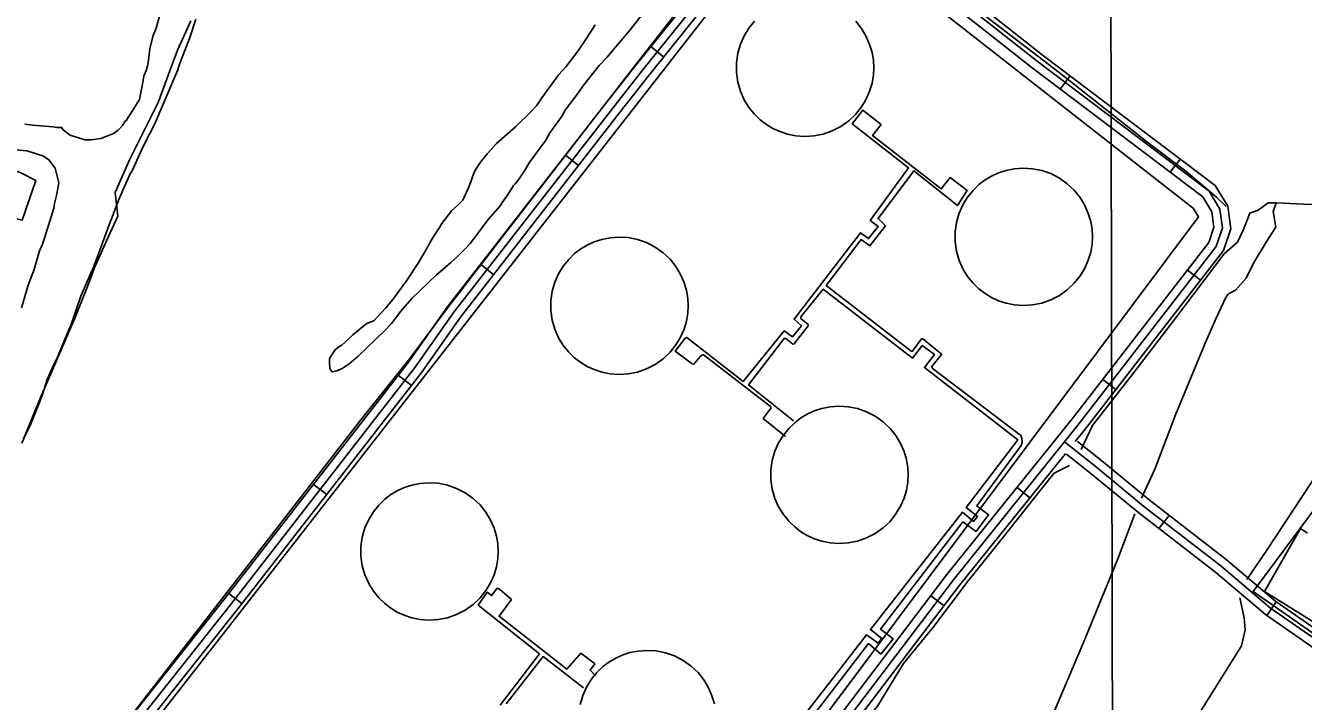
# Model space of a CAD drawing. Extents: x 3329332 to 3367211, y 631066 to 656469.
# Drawn here: x 3347258 to 3349570, y 646618 to 647841 of the extents above; entities that cross this region are included whole.
import ezdxf

# ---------------------------------------------------------------- set-up
doc = ezdxf.new("R2010")
doc.units = 0
for name, color, linetype in [('V-DOMW-TANK', 7, 'Continuous'), ('V-GRID-MAJR', 7, 'Continuous'), ('V-ROAD-CNTR', 7, 'Continuous'), ('V-SITE-OTLN', 7, 'Continuous'), ('V-SITE-VEGE', 7, 'Continuous'), ('V-TOPO-SHOR', 7, 'Continuous'), ('V-UTIL-LINE', 7, 'Continuous')]:
    doc.layers.add(name, color=color, linetype=linetype)

msp = doc.modelspace()

# ---------------------------------------------------------------- linework, layer by layer
at = {"layer": 'V-DOMW-TANK'}
for points in [[(3348760.2, 647849), (3348770.8, 647835.8), (3348779.2, 647821.7), (3348785.5, 647807.2), (3348789.8, 647792.6), (3348792.2, 647778.5), (3348792.9, 647764.9), (3348792.2, 647751.3), (3348789.8, 647737.2), (3348785.5, 647722.6), (3348779.2, 647708.1), (3348770.8, 647694), (3348760.2, 647680.8), (3348747.6, 647668.9), (3348733.3, 647658.7), (3348717.7, 647650.7), (3348701.3, 647644.9), (3348684.5, 647641.6), (3348667.9, 647640.6), (3348651.9, 647641.7), (3348636.8, 647644.7), (3348622.9, 647649.3), (3348610.3, 647655.1), (3348598.8, 647662), (3348587.6, 647670.5), (3348576.9, 647680.9), (3348567.1, 647693.1), (3348558.6, 647706.9), (3348551.8, 647722.3), (3348547, 647738.8), (3348544.6, 647756.1), (3348544.6, 647773.7), (3348547, 647791), (3348551.8, 647807.5), (3348558.6, 647822.9), (3348567.1, 647836.7), (3348576.9, 647848.9)], [(3348261.7, 646612.1), (3348266.5, 646628.6), (3348273.3, 646644), (3348281.8, 646657.8), (3348291.6, 646670), (3348302.3, 646680.4), (3348313.5, 646688.9), (3348325, 646695.8), (3348337.6, 646701.6), (3348351.5, 646706.2), (3348366.6, 646709.2), (3348382.6, 646710.3), (3348399.2, 646709.3), (3348416, 646706), (3348432.4, 646700.2), (3348448, 646692.2), (3348462.3, 646682), (3348474.9, 646670.1), (3348485.5, 646656.9), (3348493.9, 646642.8), (3348500.2, 646628.3), (3348504.5, 646613.7)]]:
    msp.add_lwpolyline(points, dxfattribs=at)
for points in [[(3349188.5, 647458.9), (3349187.8, 647445.4), (3349185.4, 647431.2), (3349181.1, 647416.7), (3349174.8, 647402.1), (3349166.3, 647388), (3349155.7, 647374.8), (3349143.1, 647362.9), (3349128.9, 647352.7), (3349113.3, 647344.7), (3349096.8, 647338.9), (3349080.1, 647335.6), (3349063.5, 647334.6), (3349047.4, 647335.7), (3349032.4, 647338.7), (3349018.5, 647343.3), (3349005.9, 647349.1), (3348994.4, 647356), (3348983.2, 647364.6), (3348972.5, 647374.9), (3348962.7, 647387.1), (3348954.2, 647400.9), (3348947.4, 647416.3), (3348942.6, 647432.8), (3348940.1, 647450.1), (3348940.1, 647467.7), (3348942.6, 647485), (3348947.4, 647501.5), (3348954.2, 647516.9), (3348962.7, 647530.8), (3348972.5, 647542.9), (3348983.2, 647553.3), (3348994.4, 647561.8), (3349005.9, 647568.7), (3349018.5, 647574.6), (3349032.4, 647579.1), (3349047.4, 647582.1), (3349063.5, 647583.3), (3349080.1, 647582.2), (3349096.8, 647578.9), (3349113.3, 647573.2), (3349128.9, 647565.1), (3349143.1, 647555), (3349155.7, 647543.1), (3349166.3, 647529.8), (3349174.8, 647515.7), (3349181.1, 647501.2), (3349185.4, 647486.7), (3349187.8, 647472.5)], [(3348457.1, 647334.1), (3348456.3, 647320.5), (3348453.9, 647306.4), (3348449.7, 647291.8), (3348443.3, 647277.3), (3348434.9, 647263.2), (3348424.3, 647250), (3348411.7, 647238.1), (3348397.4, 647227.9), (3348381.8, 647219.9), (3348365.4, 647214.1), (3348348.6, 647210.8), (3348332, 647209.8), (3348316, 647210.9), (3348300.9, 647213.9), (3348287, 647218.5), (3348274.4, 647224.3), (3348263, 647231.2), (3348251.7, 647239.8), (3348241, 647250.1), (3348231.2, 647262.3), (3348222.7, 647276.1), (3348215.9, 647291.5), (3348211.2, 647308), (3348208.7, 647325.3), (3348208.7, 647342.9), (3348211.2, 647360.2), (3348215.9, 647376.7), (3348222.7, 647392.1), (3348231.2, 647405.9), (3348241, 647418.1), (3348251.7, 647428.5), (3348263, 647437), (3348274.4, 647443.9), (3348287, 647449.7), (3348300.9, 647454.3), (3348316, 647457.3), (3348332, 647458.4), (3348348.6, 647457.4), (3348365.4, 647454.1), (3348381.8, 647448.3), (3348397.4, 647440.3), (3348411.7, 647430.1), (3348424.3, 647418.2), (3348434.9, 647405), (3348443.3, 647390.9), (3348449.7, 647376.4), (3348453.9, 647361.8), (3348456.3, 647347.7)], [(3348855.2, 647028.1), (3348854.4, 647014.5), (3348852, 647000.3), (3348847.8, 646985.8), (3348841.5, 646971.3), (3348833, 646957.2), (3348822.4, 646943.9), (3348809.8, 646932), (3348795.5, 646921.9), (3348779.9, 646913.8), (3348763.5, 646908.1), (3348746.7, 646904.8), (3348730.1, 646903.7), (3348714.1, 646904.9), (3348699, 646907.9), (3348685.1, 646912.5), (3348672.6, 646918.3), (3348661.1, 646925.2), (3348649.9, 646933.7), (3348639.2, 646944.1), (3348629.4, 646956.2), (3348620.8, 646970.1), (3348614, 646985.5), (3348609.3, 647002), (3348606.8, 647019.3), (3348606.8, 647036.9), (3348609.3, 647054.2), (3348614, 647070.7), (3348620.8, 647086.1), (3348629.4, 647099.9), (3348639.2, 647112.1), (3348649.9, 647122.4), (3348661.1, 647131), (3348672.6, 647137.9), (3348685.1, 647143.7), (3348699, 647148.3), (3348714.1, 647151.3), (3348730.1, 647152.4), (3348746.7, 647151.4), (3348763.5, 647148.1), (3348779.9, 647142.3), (3348795.5, 647134.3), (3348809.8, 647124.1), (3348822.4, 647112.2), (3348833, 647099), (3348841.5, 647084.9), (3348847.8, 647070.3), (3348852, 647055.8), (3348854.4, 647041.6)], [(3348113.3, 646889.4), (3348112.6, 646875.9), (3348110.2, 646861.7), (3348105.9, 646847.2), (3348099.6, 646832.6), (3348091.1, 646818.5), (3348080.5, 646805.3), (3348068, 646793.4), (3348053.7, 646783.2), (3348038.1, 646775.2), (3348021.6, 646769.4), (3348004.9, 646766.1), (3347988.3, 646765.1), (3347972.3, 646766.2), (3347957.2, 646769.2), (3347943.3, 646773.8), (3347930.7, 646779.6), (3347919.2, 646786.5), (3347908, 646795.1), (3347897.3, 646805.4), (3347887.5, 646817.6), (3347879, 646831.4), (3347872.2, 646846.8), (3347867.4, 646863.3), (3347865, 646880.6), (3347865, 646898.2), (3347867.4, 646915.5), (3347872.2, 646932), (3347879, 646947.4), (3347887.5, 646961.3), (3347897.3, 646973.4), (3347908, 646983.8), (3347919.2, 646992.3), (3347930.7, 646999.2), (3347943.3, 647005), (3347957.2, 647009.6), (3347972.3, 647012.6), (3347988.3, 647013.8), (3348004.9, 647012.7), (3348021.6, 647009.4), (3348038.1, 647003.6), (3348053.7, 646995.6), (3348068, 646985.5), (3348080.5, 646973.5), (3348091.1, 646960.3), (3348099.6, 646946.2), (3348105.9, 646931.7), (3348110.2, 646917.2), (3348112.6, 646903)]]:
    msp.add_lwpolyline(points, close=True, dxfattribs=at)
at = {"layer": 'V-GRID-MAJR'}
msp.add_spline([(3349243.3, 636477.9), (3349231.8, 642535.7), (3349220.4, 648597.1), (3349208.9, 654658.4), (3349208.9, 654661.9)], degree=3, dxfattribs=at)
at = {"layer": 'V-ROAD-CNTR'}
for p, q in [((3348389.6, 647803.1), (3348413, 647784.3)), ((3349148.1, 647750.3), (3349130, 647726.3)), ((3348234.9, 647606.4), (3348258.6, 647588)), ((3349347.5, 647599.6), (3349329.4, 647575.6)), ((3348081.4, 647409.1), (3348105.1, 647390.6)), ((3349384, 647380.2), (3349360.3, 647398.6)), ((3347932.8, 647208.1), (3347956.5, 647189.7)), ((3349230.9, 647182.6), (3349207.2, 647200.9)), ((3347779.4, 647010.7), (3347803.1, 646992.3)), ((3349075.5, 646986.5), (3349052.1, 647005.3)), ((3349309, 646930.9), (3349327.4, 646954.6)), ((3347626, 646813.3), (3347649.7, 646794.9)), ((3348920.1, 646791.1), (3348896.2, 646809.3)), ((3349504.1, 646773.5), (3349521.2, 646798.1))]:
    msp.add_line(p, q, dxfattribs=at)
for points in [[(3348707.6, 648096.4), (3349097.6, 647788.4), (3349410.9, 647551.7), (3349433.6, 647514.2), (3349439.2, 647473.5), (3349425.6, 647434), (3349173.7, 647108.6), (3349157.2, 647088.1)], [(3348699.8, 648083.5), (3349088.4, 647776.5), (3349399.5, 647541.5), (3349419.1, 647509), (3349423.8, 647475), (3349412.3, 647441.3), (3349161.9, 647117.9), (3348937.1, 646838.3), (3348751.8, 646594.2), (3348594.4, 646394.7), (3348442.9, 646204.5), (3348240.8, 645941.3), (3348159.4, 645837.5), (3348124, 645794.7)], [(3348691.9, 648070.6), (3349079.3, 647764.6), (3349388.2, 647531.3), (3349404.7, 647503.9), (3349408.5, 647476.5), (3349398.9, 647448.5), (3349150.1, 647127.2), (3348925.3, 646847.5), (3348739.9, 646603.4), (3348582.6, 646404), (3348431.1, 646213.7), (3348228.9, 645950.5), (3348152.7, 645853.3)], [(3347948.4, 645883.3), (3347799.9, 645991.2), (3347583.1, 646155.7), (3347468, 646244), (3347372, 646325.6), (3347351.2, 646346.1), (3347331.1, 646382.7), (3347329.2, 646420.6), (3347345.1, 646459.1), (3347618.9, 646804.1), (3347951.1, 647231.7), (3348021, 647331.4), (3348308.8, 647701.3), (3348362.7, 647769.6), (3348463.5, 647894.9)], [(3348774.4, 645336.9), (3348736.7, 645375.5), (3348692.9, 645416.3), (3348640.3, 645440.7), (3348573.2, 645483.2), (3348460.3, 645542.1), (3348215.7, 645738.4), (3348118.5, 645798.1), (3348057.1, 645835.2), (3347995.4, 645867.7), (3347808.9, 646003.2), (3347592.2, 646167.7), (3347477.5, 646255.6), (3347382.2, 646336.7), (3347363.3, 646355.3), (3347345.9, 646386.9), (3347344.4, 646418), (3347358.2, 646451.5), (3347630.7, 646794.9), (3347963.2, 647222.8), (3348033.1, 647322.5), (3348320.6, 647692), (3348374.4, 647760.2), (3348475.2, 647885.5)], [(3348119.1, 645815.3), (3348064.5, 645848.3), (3348003.4, 645880.4), (3347817.8, 646015.3), (3347601.3, 646179.6), (3347486.9, 646267.3), (3347392.3, 646347.8), (3347375.4, 646364.4), (3347360.7, 646391.1), (3347359.5, 646415.3), (3347371.3, 646443.8), (3347642.5, 646785.6), (3347975.2, 647213.9), (3348045.2, 647313.6), (3348332.4, 647682.8), (3348386.1, 647750.9), (3348486.9, 647876.2)], [(3349709, 646582.2), (3349709.6, 646618.1), (3349690.6, 646660.5), (3349679.8, 646669.6), (3349511, 646786.9), (3349421.2, 646863.1), (3349281.7, 646971), (3349195.9, 647041.7), (3349137.8, 647087.9)], [(3349724.6, 646618.3), (3349724.6, 646621.2), (3349702.9, 646669.8), (3349688.9, 646681.5), (3349520.2, 646798.8), (3349430.7, 646874.7), (3349291.1, 646982.7), (3349205.3, 647053.3), (3349161.5, 647088.2)], [(3349136.1, 647061.9), (3348948.9, 646829), (3348763.6, 646585), (3348652, 646443.5)], [(3349139.8, 647066.5), (3349136.7, 647062.7)], [(3349694.1, 646589.2), (3349697.4, 646604.1), (3349678.3, 646651.2), (3349670.6, 646657.6), (3349501.9, 646775), (3349411.8, 646851.4), (3349272.3, 646959.3), (3349186.5, 647030), (3349141.7, 647065.7)]]:
    msp.add_lwpolyline(points, dxfattribs=at)
at = {"layer": 'V-SITE-OTLN'}
for points in [[(3349704.8, 644526.5), (3349555.3, 644318.8), (3348877.5, 644783.3), (3348501.3, 645063.4), (3348672.5, 645295.1), (3348663.9, 645328.8), (3348637.1, 645365.8), (3348053.2, 645798.4), (3348030, 645871.8), (3347365.1, 646381.8), (3347356.3, 646400.3), (3347362.6, 646415.4), (3348646.5, 648060.7)], [(3348664.9, 648063.5), (3349371.7, 647510.1), (3349380.6, 647494.8), (3348590.2, 646438.5), (3348596.3, 646435.3), (3349236.9, 645931.8), (3349279, 645897.6), (3349765.2, 646596.4)], [(3349756.5, 646623.9), (3349479.4, 646817.1), (3349641.2, 647033.8)], [(3349593.8, 646758.1), (3349500.2, 646817.2), (3349564.8, 646930.8), (3349577.5, 646922.6)]]:
    msp.add_lwpolyline(points, dxfattribs=at)
msp.add_lwpolyline([(3347112.4, 647389.3), (3346984.5, 647428.9), (3346852.3, 647464.7), (3346877.7, 647536), (3346936.2, 647669.5), (3346993.9, 647675.6), (3347130.2, 647623.7), (3347249.4, 647574.4), (3347276.6, 647561), (3347251.9, 647488.9), (3347223, 647496.1), (3347180.6, 647366.7)], close=True, dxfattribs=at)
at = {"layer": 'V-SITE-VEGE'}
for points in [[(3347257, 647663), (3347270.5, 647660.8), (3347307.8, 647658.1), (3347315, 647656.9), (3347323.3, 647656.8), (3347326.4, 647652.6), (3347338.7, 647643.1), (3347365.5, 647634.3), (3347376.9, 647634.2), (3347394.6, 647637), (3347408.1, 647642), (3347417.5, 647646), (3347425.9, 647652.1), (3347433.3, 647660.2), (3347438.6, 647668.4), (3347440.7, 647669.5), (3347441.8, 647672.5), (3347450.3, 647684.9), (3347464.1, 647707.5), (3347466.4, 647716.8), (3347469.8, 647735.4), (3347472.1, 647749.8), (3347477.5, 647763.2), (3347477.5, 647765.3), (3347478.6, 647767.4), (3347480.8, 647778.8), (3347483.2, 647799.5), (3347488.8, 647823.2), (3347494.2, 647836.6), (3347501.9, 647862.4)], [(3347566, 647853.1), (3347555.1, 647818), (3347536.7, 647771.6), (3347533.4, 647761.3), (3347524.8, 647739.7), (3347491.4, 647662.4), (3347482.9, 647646), (3347470, 647620.2), (3347457.1, 647591.4), (3347449.6, 647576), (3347447.5, 647572.9), (3347442.1, 647560.5), (3347428.1, 647529.6), (3347407.6, 647476), (3347381.5, 647404.9), (3347374, 647387.4), (3347357.9, 647351.3), (3347341.5, 647301.8), (3347315.6, 647240), (3347308.2, 647225.6), (3347297.4, 647200.9), (3347287.6, 647169.9), (3347270.3, 647126.6), (3347268.1, 647121.5), (3347255.2, 647094.7)], [(3348374.1, 647861), (3348351.9, 647833.3), (3348319.1, 647794.4), (3348310.6, 647784.2), (3348295.9, 647768.9), (3348291.6, 647763.8), (3348268.4, 647734.1), (3348255.6, 647715.6), (3348234.4, 647687.9), (3348229.1, 647677.6), (3348206.8, 647646.9), (3348199.3, 647633.5), (3348182.4, 647611), (3348169.6, 647592.5), (3348162.2, 647580.2), (3348151.6, 647563.8), (3348144.2, 647554.5), (3348141, 647551.5), (3348130.3, 647534), (3348120.8, 647520.7), (3348117.6, 647515.6), (3348095.4, 647490), (3348072.1, 647459.2), (3348062.6, 647446.9), (3348053.1, 647436.7), (3348039.4, 647422.4), (3348027.8, 647412.2), (3348013.1, 647400), (3348001.5, 647389.8), (3347957.3, 647347), (3347937.2, 647324.5), (3347920.3, 647301.9), (3347907.6, 647288.6), (3347860.2, 647242.7), (3347843.4, 647228.5), (3347838.1, 647225.4), (3347830.8, 647220.4), (3347821.4, 647216.4), (3347813.1, 647214.4), (3347809, 647220.7), (3347808.2, 647233.2), (3347808.3, 647238.4), (3347811.5, 647244.5), (3347818.9, 647254.8), (3347825.2, 647259.9), (3347830.4, 647262.9), (3347836.7, 647268), (3347850.4, 647281.3), (3347859.9, 647289.4), (3347873.6, 647300.6)], [(3347873.6, 647300.6), (3347879.8, 647303.6), (3347888.2, 647306.6), (3347910.3, 647330.1), (3347923, 647345.4), (3347941, 647370), (3347947.4, 647379.3), (3347968.7, 647411.1), (3347978.3, 647427.5), (3347994.3, 647456.3), (3348007, 647475.8), (3348011.3, 647483), (3348029.3, 647506.6), (3348039.8, 647515.8), (3348049.3, 647524.9), (3348059, 647546.6), (3348064.4, 647560), (3348067.6, 647569.2), (3348071.9, 647579.5), (3348081.5, 647593.9), (3348093.2, 647609.3), (3348110.1, 647627.7), (3348144.8, 647658.2), (3348172.2, 647684.8), (3348182.7, 647696), (3348192.3, 647710.4), (3348223, 647752.4), (3348235.7, 647766.7), (3348248.4, 647783.1), (3348259, 647797.5), (3348273.9, 647819), (3348288.8, 647842.6)], [(3347318.6, 647556.3), (3347311.8, 647583.3), (3347299.6, 647599.1), (3347289.3, 647605.5), (3347260.4, 647614.2), (3347240.7, 647616.6)], [(3347250.7, 647330.2), (3347262.8, 647371.5), (3347269.3, 647389), (3347272.5, 647396.2), (3347276.9, 647410.7), (3347283.5, 647433.4), (3347288.8, 647445.8), (3347293.2, 647458.1), (3347296.5, 647470.5), (3347301.9, 647487), (3347309.6, 647510.8), (3347310.7, 647519.1), (3347314.1, 647533.5), (3347318.6, 647556.3)]]:
    msp.add_lwpolyline(points, dxfattribs=at)
at = {"layer": 'V-TOPO-SHOR'}
for points in [[(3348627.5, 648111.5), (3348639.8, 648122.8), (3348703.6, 648084.2), (3348802.5, 648006.7), (3348963.7, 647882.4), (3349128.1, 647756.1), (3349289.3, 647629.2), (3349357.3, 647577.7), (3349413.3, 647530.9), (3349430.3, 647513.5)], [(3347478.6, 646227.3), (3347444, 646252.8), (3347373.4, 646306.8), (3347332.6, 646342.5), (3347317.7, 646368.9), (3347311.2, 646401.5), (3347317.9, 646421.2), (3347365.4, 646482.3), (3347456.6, 646601.3), (3347640.1, 646837.5), (3347729.9, 646953.3), (3347864.7, 647127.8), (3347951.8, 647236.1), (3348022.2, 647331.2), (3348264.4, 647644.9), (3348360.7, 647768.3), (3348525.3, 647979.3), (3348611.9, 648091.4)], [(3349277.4, 646985.7), (3349301.2, 647038.2), (3349339.1, 647136.4), (3349391.5, 647263.1), (3349412, 647310.6), (3349430.5, 647350.5), (3349435, 647355.5), (3349447.2, 647362.3), (3349466.7, 647384.3), (3349479.9, 647410.9), (3349502.8, 647449.4), (3349520.5, 647476.5), (3349515.8, 647504.7), (3349521.2, 647520.5), (3349570.8, 647517.8), (3349720.6, 647514.2), (3349839.8, 647511.6), (3349907.4, 647511.8), (3349927.7, 647507.7), (3349941.3, 647503.4), (3350064.5, 647713.1), (3350082.9, 647743.8), (3350157.5, 647868.4)], [(3347251.5, 647085.3), (3347286, 647169), (3347347.6, 647311.8), (3347370.5, 647368.8), (3347382.1, 647401.4), (3347404.9, 647451.5), (3347425.1, 647496.1), (3347420.4, 647538.9), (3347446.8, 647599.4), (3347497.9, 647701.8), (3347519.5, 647759.5), (3347532.9, 647796.6), (3347557, 647849.8)], [(3349168.3, 647073.9), (3349188.7, 647117.6), (3349259.6, 647208.2), (3349339.1, 647311.5), (3349427, 647428.1), (3349450.9, 647449.4), (3349462.1, 647472.2), (3349473.4, 647501.9), (3349488.2, 647507.4), (3349506.3, 647520.5), (3349521.2, 647520.5)], [(3349467.9, 646838.9), (3349504.4, 646891.9), (3349585.5, 647015.6), (3349628.5, 647074.2), (3349645.2, 647086), (3349670.8, 647093.3), (3349691.4, 647100.6), (3349703, 647108), (3349719.4, 647138.4), (3349758.8, 647211.1), (3349831.5, 647332.3), (3349885.2, 647421.4), (3349941.3, 647503.4), (3350004.6, 647471.1), (3350043.8, 647451.4)], [(3348667.2, 646439.9), (3348682.4, 646469.6), (3348709.1, 646508.7), (3348767.7, 646583), (3348781.2, 646586.6), (3348799.4, 646609.3), (3348846.5, 646686.3), (3348901.1, 646753), (3348961.7, 646833.6), (3349025.4, 646913), (3349096.4, 647003), (3349119.1, 647031.3), (3349146.8, 647044.9)], [(3348789.6, 646299.8), (3348792.2, 646305.5), (3348839.4, 646265.2), (3348892.4, 646228), (3348897.5, 646228.6), (3348900.7, 646232.3), (3348933.3, 646274.5), (3348949.3, 646281.3), (3348974.9, 646289.2), (3348994.1, 646290.1), (3349005.3, 646314.8), (3349038.5, 646395.3), (3349082.4, 646512.5), (3349126.8, 646616.4), (3349172.5, 646724.7), (3349234.8, 646876.1), (3349265.5, 646957.2)], [(3349174.3, 646258.3), (3349205.4, 646291), (3349217.8, 646307.3), (3349232.5, 646351.1), (3349270.6, 646420), (3349337.9, 646525.4), (3349458.3, 646718.6), (3349465.2, 646747.8), (3349463, 646769.5), (3349455.2, 646805.3)]]:
    msp.add_lwpolyline(points, dxfattribs=at)
at = {"layer": 'V-UTIL-LINE'}
for points in [[(3348633.3, 647097.6), (3348592.9, 647129.9), (3348607.2, 647149.2), (3348606.1, 647151.7), (3348484.4, 647245.7), (3348479.4, 647242.8), (3348467.6, 647228.3), (3348464.6, 647229), (3348433.8, 647252), (3348451.9, 647275.5), (3348454.4, 647276.7), (3348556.8, 647197), (3348630.8, 647288.5), (3348645.9, 647277.9), (3348662.1, 647297.8), (3348648.8, 647309.6), (3348769, 647466.2), (3348783.5, 647455.6), (3348800.9, 647477.3), (3348786.5, 647488.5), (3348855.7, 647583.8), (3348753.9, 647663.5), (3348773.2, 647688.2), (3348806.3, 647662), (3348790.8, 647642.2), (3348914.9, 647545.7), (3348931, 647566.1), (3348961.8, 647542.5), (3348944.3, 647515.3), (3348865.4, 647578.2), (3348800.6, 647492), (3348814.4, 647478.9), (3348785.7, 647442.8), (3348770.1, 647454), (3348706.5, 647370.9), (3348860.8, 647251.9), (3348862.6, 647251.3), (3348879.4, 647274.2), (3348881.9, 647274.2), (3348914.4, 647247.4), (3348915.6, 647245.6), (3348898.1, 647223.9), (3348898.7, 647221.4), (3349059, 647099.3), (3349060.8, 647093.8), (3349061.3, 647087.1), (3349059.9, 647081), (3348979.5, 646971.9), (3349000.6, 646955.7), (3348978.2, 646925.6), (3348954.1, 646943), (3348805.2, 646749), (3348828.1, 646731), (3348806.3, 646703.9), (3348805.1, 646703.9), (3348783.4, 646722.5), (3348709.9, 646626.7), (3348563, 646436.9)], [(3348547.1, 646438.4), (3348718.4, 646658.9), (3348780, 646738.4), (3348801.1, 646723.5), (3348807.4, 646731.9), (3348786.9, 646748.1), (3348953.7, 646960.7), (3348973.6, 646943.9), (3348980.4, 646952.4), (3348960, 646969.2), (3349053.4, 647091.5), (3348884.7, 647222.3), (3348902.8, 647245.8), (3348880.5, 647262), (3348863, 647239.1), (3348701.5, 647364.2), (3348661.1, 647314.3), (3348661.1, 647311.2), (3348674.3, 647300), (3348674.3, 647297.6), (3348648.1, 647264.5), (3348645.7, 647265.1), (3348633.6, 647275.1), (3348630.6, 647275.1), (3348566.4, 647190.7), (3348647.7, 647126)], [(3348077.3, 646792.3), (3348093.5, 646815.9), (3348101.3, 646809.6), (3348111.3, 646822.9), (3348115.5, 646821), (3348137.2, 646802.4), (3348115.1, 646772.2), (3348237.4, 646676.3), (3348262.9, 646705.2), (3348287, 646687.1), (3348288.2, 646685.9), (3348279.5, 646674.4), (3348289.7, 646664.5)], [(3348116.8, 646611.2), (3348187.8, 646704), (3348077.3, 646792.3)], [(3348268, 646642.3), (3348194.5, 646699), (3348127.8, 646613.4)]]:
    msp.add_lwpolyline(points, dxfattribs=at)

doc.saveas('drawing.dxf')
